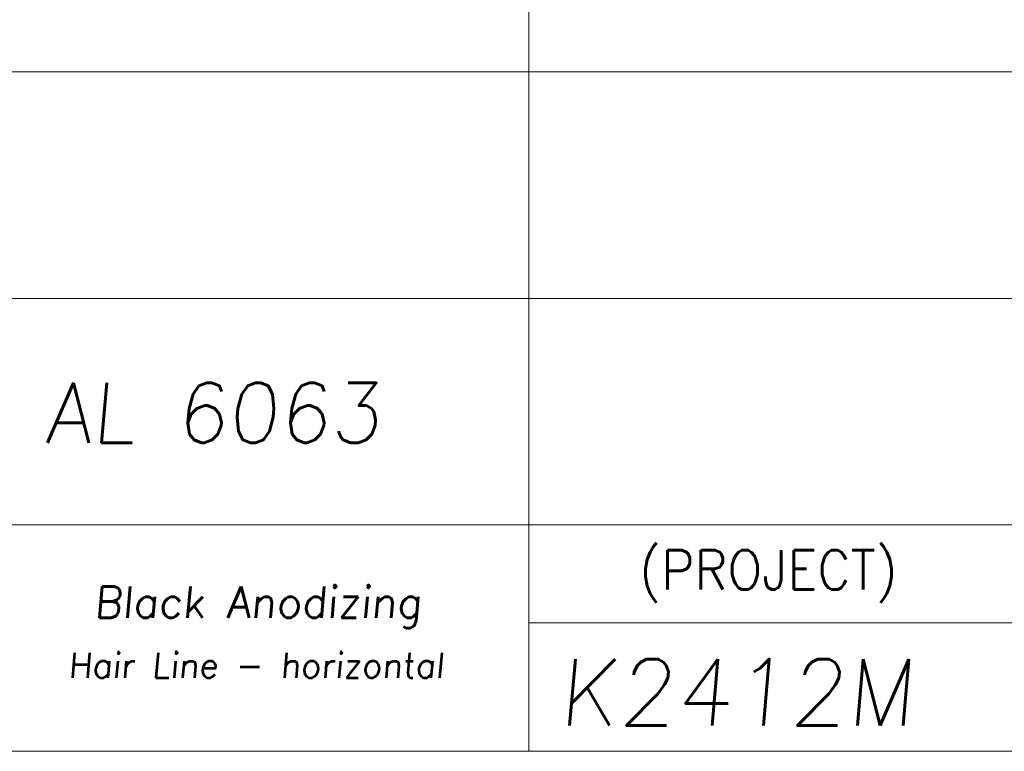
# Model space of a CAD drawing. Header units: millimetres. Extents: x 4497 to 11741, y 5958 to 12619.
# Tile 371 of 424: x 6828 to 6909, y 11844 to 11904. Entities that reach past the tile are written whole.
import ezdxf
from ezdxf.enums import TextEntityAlignment as Align

# ---------------------------------------------------------------- set-up
doc = ezdxf.new("R2010")
doc.units = ezdxf.units.MM
doc.header["$LTSCALE"] = 0.8
doc.layers.get('0').update_dxf_attribs({"linetype": 'CONTINUOUS', "lineweight": 0})
doc.layers.add('2', color=3, linetype='CONTINUOUS', lineweight=0)
doc.styles.add('GHS', font='romans', dxfattribs={"height": 2, "bigfont": 'whgtxt'})
doc.styles.get("Standard").update_dxf_attribs({"font": 'romans.shx', "width": 0.8, "oblique": 5, "bigfont": 'whgtxt.shx'})

msp = doc.modelspace()

# ---------------------------------------------------------------- linework, layer by layer
at = {"color": 7, "linetype": 'Continuous'}
for p, q in [((6869.544, 11844.356), (6869.544, 11927.962)), ((6785.938, 11900.094), (6999.599, 11900.094)), ((6785.938, 11881.514), (6961.119, 11881.514)), ((6785.938, 11862.935), (6999.599, 11862.935)), ((6869.544, 11854.898), (6911.348, 11854.898)), ((6785.938, 11844.356), (6999.599, 11844.356))]:
    msp.add_line(p, q, dxfattribs=at)

# ---------------------------------------------------------------- texts
at = {"color": 7, "linetype": 'Continuous', "width": 0.933333}
msp.add_text('(PROJECT)', height=3.2303, dxfattribs=at).set_placement((6878.601, 11860.854), align=Align.TOP_LEFT)
at = {"layer": '2', "style": 'GHS', "oblique": 5}
for s, height, p in [('AL 6063', 4.9103, (6829.878, 11869.675)), ('K2412M', 5.4538, (6871.948, 11846.468))]:
    msp.add_text(s, height=height, dxfattribs=at).set_placement(p)
at = {"layer": '2', "linetype": 'Continuous', "oblique": 5}
for s, height, p in [('Black Anodizing', 2.56, (6833.889, 11855.319)), ('Hair Line - horizontal', 2.048, (6831.767, 11850.398))]:
    msp.add_text(s, height=height, dxfattribs=at).set_placement(p)

doc.saveas('drawing.dxf')
